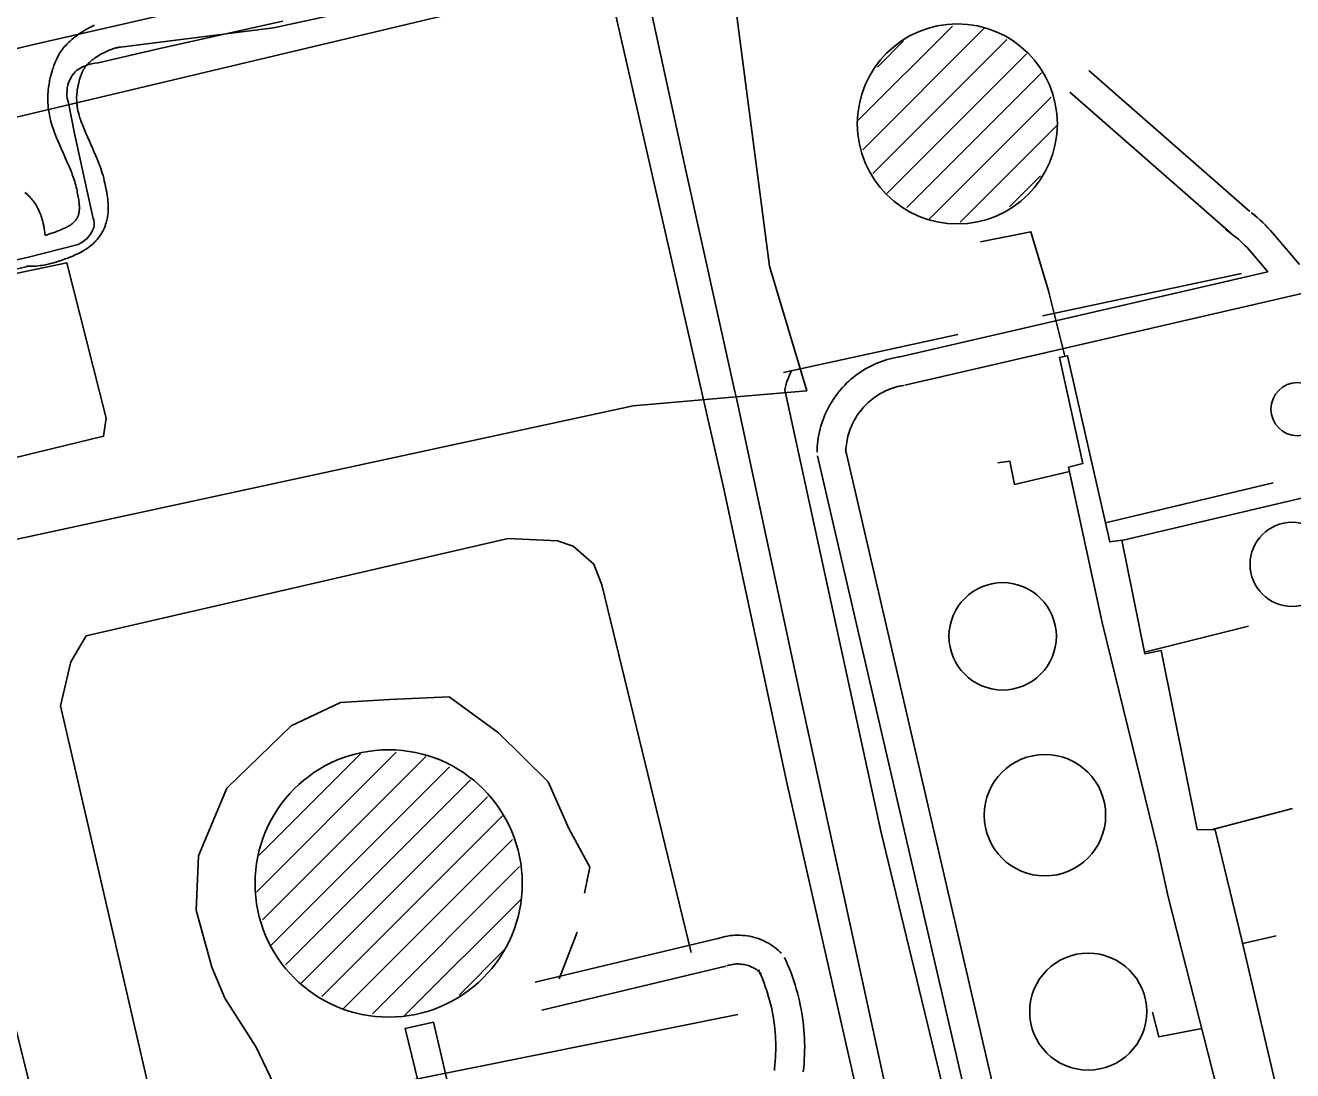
# Model space of a CAD drawing. Extents: x 3392644 to 3430565, y 576657 to 602123.
# Drawn here: x 3416383 to 3417703, y 586885 to 587973 of the extents above; entities that cross this region are included whole.
import ezdxf

# ---------------------------------------------------------------- set-up
doc = ezdxf.new("R2010")
doc.units = 0
for name, color, linetype in [('V-DOMW-TANK', 7, 'Continuous'), ('V-DTCH-CNTR', 7, 'Continuous'), ('V-RAIL-TRAK', 7, 'Continuous'), ('V-ROAD-CNTR', 7, 'Continuous'), ('V-SITE-OTLN', 7, 'Continuous'), ('V-TOPO-BNDY', 7, 'Continuous'), ('V-TOPO-SHOR', 7, 'Continuous'), ('V-UTIL-LINE', 7, 'Continuous')]:
    doc.layers.add(name, color=color, linetype=linetype)

msp = doc.modelspace()

# ---------------------------------------------------------------- linework, layer by layer
at = {"layer": 'V-DOMW-TANK'}
for p, q in [((3417250, 587873.9), (3417348.3, 587972.2)), ((3417255, 587843.6), (3417381.4, 587970)), ((3417265.7, 587818.9), (3417405.1, 587958.3)), ((3417270.3, 587929.6), (3417297.5, 587956.8)), ((3417280.1, 587798), (3417425.4, 587943.3)), ((3417301, 587783.5), (3417441.1, 587923.6)), ((3417324, 587771.1), (3417451.3, 587898.4)), ((3417356.5, 587768.3), (3417456.9, 587868.7)), ((3417407.9, 587784.3), (3417439.9, 587816.3)), ((3416623.9, 587071), (3416769.3, 587216.5)), ((3416626.9, 587109.4), (3416732.3, 587214.8)), ((3416630.3, 587042.1), (3416800.3, 587212.1)), ((3416638.7, 587015.2), (3416825, 587201.4)), ((3416654.3, 586995.4), (3416846.9, 587187.9)), ((3416670.1, 586975.9), (3416864.5, 587170.3)), ((3416692, 586962.4), (3416880, 587150.4)), ((3416714.7, 586949.7), (3416890.6, 587125.7)), ((3416744.8, 586944.4), (3416897.8, 587097.5)), ((3416778.2, 586942.5), (3416898.7, 587063)), ((3416834.8, 586963.8), (3416881.5, 587010.5))]:
    msp.add_line(p, q, dxfattribs=at)
for centre, radius in [((3417353.5, 587870.5), 104.1), ((3417707.6, 587573.6), 27.7), ((3417702, 587412.1), 43.8), ((3417400.7, 587337.2), 55.9), ((3416761.6, 587080), 139.1), ((3417444.7, 587151), 63.2), ((3417489.7, 586946.6), 60.9)]:
    msp.add_circle(centre, radius, dxfattribs=at)
at = {"layer": 'V-DTCH-CNTR'}
msp.add_line((3416340.4, 587721.9), (3416385.3, 587731.4), dxfattribs=at)
msp.add_lwpolyline([(3416385.3, 587731.4), (3416438.3, 587744.9), (3416440.9, 587746.2), (3416443.3, 587747.8), (3416445.5, 587749.5), (3416447.6, 587751.4), (3416449.5, 587753.5), (3416451.2, 587755.8), (3416452.7, 587758.2), (3416454, 587760.8), (3416454.6, 587762.6), (3416454.9, 587764.5), (3416455, 587766.4), (3416454.9, 587768.3), (3416454.6, 587770.2), (3416454.1, 587772.1), (3416447.3, 587802), (3416440.8, 587832.1), (3416434.4, 587862.1), (3416428.3, 587892.3), (3416427.6, 587894.8), (3416427.1, 587897.4), (3416426.7, 587900.1), (3416426.7, 587902.8), (3416426.8, 587905.4), (3416427.1, 587908.1), (3416427.7, 587910.7), (3416428.4, 587913.2), (3416429.4, 587915.7), (3416430.6, 587918.1), (3416431.9, 587920.4), (3416433.5, 587922.6), (3416435.2, 587924.6), (3416437.1, 587926.5), (3416440, 587928.2), (3416443, 587929.8), (3416446.1, 587931.1), (3416449.3, 587932.2), (3416452.6, 587933.1), (3416455.9, 587933.7), (3416459.3, 587934.2), (3416523.3, 587948.8), (3416587.3, 587963.2), (3416651.4, 587977.4)], dxfattribs=at)
at = {"layer": 'V-RAIL-TRAK'}
for points in [[(3416192.6, 590596.7), (3416262.4, 590475), (3416336, 590332.6), (3416413.3, 590175.2), (3416444.9, 590104.4), (3416475.9, 590034.8), (3416556.7, 589838.4), (3416621.2, 589666.4), (3416682.3, 589486.9), (3416749.6, 589262.5), (3416802.6, 589049), (3416811.9, 589011.6), (3416866.7, 588762.2), (3416909.6, 588565.4), (3416972.9, 588276.1), (3417019.4, 588058.1), (3417071, 587822), (3417122, 587592), (3417123.2, 587586.4)], [(3417123.2, 587586.4), (3417191.4, 587269.3), (3417231.4, 587084.7), (3417310.5, 586721.5), (3417376.3, 586413.3), (3417434.2, 586150.6)]]:
    msp.add_lwpolyline(points, dxfattribs=at)
at = {"layer": 'V-ROAD-CNTR'}
for points in [[(3416641.6, 587970.5), (3417023.1, 588053.2), (3418345.9, 588357.6)], [(3416425.1, 587835), (3416422.7, 587840.3), (3416420.6, 587844.9), (3416418.8, 587849.1), (3416417.2, 587852.7), (3416415.9, 587856), (3416414.8, 587858.9), (3416413.8, 587861.5), (3416413, 587863.7), (3416412.3, 587865.7), (3416411.7, 587867.5), (3416410.8, 587870.6), (3416410.1, 587873), (3416409.6, 587874.8), (3416409, 587877.5), (3416408.4, 587880.2), (3416408.1, 587882), (3416407.8, 587883.8), (3416407.5, 587885.6), (3416407.3, 587887.2), (3416407.2, 587888.8), (3416407, 587890.4), (3416406.9, 587892), (3416406.9, 587893.5), (3416406.8, 587896.3), (3416406.8, 587899), (3416406.9, 587901.6), (3416407.1, 587904), (3416407.3, 587906.2), (3416407.5, 587908.3), (3416407.8, 587910.2), (3416408.1, 587912.1), (3416408.4, 587913.8), (3416408.7, 587915.5), (3416409.3, 587918.4), (3416410, 587921), (3416410.6, 587923.3), (3416411.2, 587925.3), (3416411.7, 587927), (3416412.2, 587928.6), (3416413.1, 587931.2), (3416413.9, 587933.1), (3416414.5, 587934.6), (3416415.4, 587936.8), (3416416.4, 587939), (3416417.2, 587940.7), (3416418.1, 587942.4), (3416419.1, 587944), (3416420.1, 587945.5), (3416421.1, 587947), (3416422.1, 587948.3), (3416423.2, 587949.7), (3416424.3, 587951), (3416425.4, 587952.2), (3416426.5, 587953.4), (3416427.7, 587954.5), (3416428.8, 587955.6), (3416430, 587956.7), (3416431.1, 587957.7), (3416432.3, 587958.7), (3416433.4, 587959.7), (3416434.6, 587960.6), (3416435.8, 587961.5), (3416438.1, 587963.2), (3416440.4, 587964.8), (3416442.6, 587966.3), (3416444.9, 587967.7), (3416447.1, 587969), (3416449.2, 587970.2), (3416451.4, 587971.3), (3416453.4, 587972.3), (3416455.5, 587973.2)], [(3416481.6, 587950.4), (3416481.9, 587950.4), (3416482.6, 587950.5), (3416641.6, 587970.5)], [(3416452.4, 587847.3), (3416450.1, 587852.5), (3416448.1, 587857), (3416446.4, 587860.9), (3416444.9, 587864.3), (3416443.8, 587867.1), (3416442.8, 587869.6), (3416442, 587871.8), (3416441.3, 587873.6), (3416440.8, 587875.3), (3416440.3, 587876.6), (3416439.6, 587879.1), (3416439.1, 587880.9), (3416438.7, 587882.1), (3416438.2, 587884.1), (3416437.8, 587886.1), (3416437.6, 587887.2), (3416437.4, 587888.3), (3416437.3, 587889.4), (3416437.2, 587890.5), (3416437, 587891.5), (3416437, 587892.6), (3416436.9, 587893.6), (3416436.9, 587894.5), (3416436.8, 587896.5), (3416436.8, 587898.3), (3416436.9, 587900), (3416437, 587901.6), (3416437.2, 587903.2), (3416437.3, 587904.6), (3416437.5, 587906), (3416437.7, 587907.3), (3416437.9, 587908.5), (3416438.1, 587909.5), (3416438.6, 587911.7), (3416439, 587913.6), (3416439.5, 587915.2), (3416439.9, 587916.6), (3416440.3, 587917.9), (3416440.6, 587918.9), (3416441.3, 587920.9), (3416441.8, 587922.3), (3416442.2, 587923.3), (3416442.9, 587924.9), (3416443.6, 587926.4), (3416443.8, 587926.9), (3416444.1, 587927.5), (3416444.5, 587928), (3416444.9, 587928.6), (3416445.3, 587929.3), (3416445.8, 587929.9), (3416446.3, 587930.6), (3416446.9, 587931.2), (3416447.5, 587931.9), (3416448.1, 587932.5), (3416448.8, 587933.2), (3416449.4, 587933.9), (3416450.1, 587934.5), (3416450.9, 587935.2), (3416451.6, 587935.8), (3416452.4, 587936.4), (3416453.1, 587937), (3416453.9, 587937.6), (3416455.5, 587938.8), (3416457.1, 587939.9), (3416458.7, 587941), (3416460.3, 587941.9), (3416461.9, 587942.9), (3416463.4, 587943.7), (3416465, 587944.5), (3416466.5, 587945.3), (3416467.9, 587945.9), (3416469.3, 587946.6), (3416470.6, 587947.1), (3416471.9, 587947.6), (3416473.2, 587948.1), (3416474.4, 587948.5), (3416475.5, 587948.9), (3416476.6, 587949.2), (3416477.6, 587949.5), (3416478.5, 587949.7), (3416479.5, 587949.9), (3416480.3, 587950.1), (3416481.1, 587950.3), (3416481.6, 587950.4)], [(3417657.9, 587779.3), (3417490.5, 587926.1)], [(3417638.1, 587756.8), (3417470.7, 587903.5)], [(3416384.5, 587722.5), (3416385.8, 587722.4), (3416387.3, 587722.4), (3416389.9, 587722.3), (3416392.4, 587722.4), (3416394.8, 587722.6), (3416396.9, 587722.8), (3416399, 587723), (3416400.9, 587723.3), (3416402.6, 587723.6), (3416404.3, 587723.8), (3416405.8, 587724.2), (3416408.6, 587724.8), (3416411.1, 587725.4), (3416413.2, 587726), (3416415.1, 587726.5), (3416418.2, 587727.5), (3416420.6, 587728.3), (3416422.4, 587728.9), (3416425, 587729.9), (3416427.6, 587730.9), (3416429.7, 587731.7), (3416431.7, 587732.5), (3416433.6, 587733.3), (3416435.4, 587734.1), (3416437, 587734.9), (3416438.7, 587735.6), (3416440.2, 587736.4), (3416441.6, 587737.1), (3416443, 587737.9), (3416444.2, 587738.6), (3416445.4, 587739.3), (3416446.5, 587740.1), (3416447.7, 587740.8), (3416449.5, 587742.1), (3416451.2, 587743.5), (3416452.7, 587744.7), (3416454, 587745.8), (3416455, 587746.9), (3416456, 587747.8), (3416456.8, 587748.7), (3416458.1, 587750.2), (3416459.1, 587751.5), (3416459.9, 587752.5), (3416461, 587753.9), (3416462, 587755.5), (3416463.1, 587757.2), (3416464.1, 587759), (3416465, 587760.8), (3416465.7, 587762.5), (3416466.4, 587764.2), (3416467, 587765.8), (3416467.5, 587767.4), (3416467.9, 587768.9), (3416468.3, 587770.3), (3416468.6, 587771.8), (3416468.9, 587773.1), (3416469.1, 587774.4), (3416469.3, 587775.8), (3416469.5, 587778.1), (3416469.6, 587780.3), (3416469.7, 587782.4), (3416469.7, 587784.3), (3416469.6, 587786), (3416469.6, 587787.6), (3416469.4, 587789.2), (3416469.2, 587791.8), (3416468.9, 587794.2), (3416468.6, 587796.2), (3416468.1, 587799.5), (3416467.6, 587801.9), (3416466.9, 587805.3), (3416466.6, 587807), (3416466.2, 587808.7), (3416465.6, 587811.4), (3416465, 587814.1), (3416464.3, 587816.8), (3416463.5, 587819.3), (3416462.8, 587821.7), (3416462, 587824), (3416461.2, 587826.2), (3416460.4, 587828.3), (3416459.6, 587830.4), (3416458.1, 587834.2), (3416456.6, 587837.8), (3416455.1, 587841.2), (3416454.5, 587842.6)], [(3416454.5, 587842.6), (3416452.5, 587847.2)], [(3416403.9, 587754.5), (3416409, 587756), (3416410.8, 587756.7), (3416412.2, 587757.1), (3416414.4, 587757.9), (3416416.6, 587758.8), (3416418.5, 587759.6), (3416420.2, 587760.3), (3416421.8, 587760.9), (3416423.2, 587761.5), (3416424.4, 587762.1), (3416425.6, 587762.6), (3416426.6, 587763.1), (3416427.4, 587763.6), (3416428.2, 587764), (3416428.9, 587764.4), (3416429.6, 587764.8), (3416430.2, 587765.2), (3416430.6, 587765.5), (3416431.6, 587766.2), (3416432.4, 587766.8), (3416433, 587767.3), (3416433.5, 587767.8), (3416434, 587768.2), (3416434.3, 587768.6), (3416434.6, 587768.9), (3416435.2, 587769.6), (3416435.6, 587770.1), (3416435.9, 587770.4), (3416436.4, 587771.1), (3416436.8, 587771.7), (3416437.2, 587772.4), (3416437.5, 587773), (3416437.9, 587773.6), (3416438.1, 587774.2), (3416438.4, 587774.8), (3416438.6, 587775.4), (3416438.8, 587776), (3416438.9, 587776.6), (3416439.1, 587777.2), (3416439.2, 587777.7), (3416439.3, 587778.3), (3416439.4, 587778.9), (3416439.5, 587779.4), (3416439.6, 587780.6), (3416439.7, 587781.7), (3416439.7, 587782.8), (3416439.7, 587783.8), (3416439.7, 587784.8), (3416439.6, 587785.8), (3416439.5, 587786.7), (3416439.4, 587788.6), (3416439.2, 587790.2), (3416439, 587791.6), (3416438.5, 587794.3), (3416438.1, 587796.3), (3416437.5, 587799.4), (3416437.2, 587801), (3416436.9, 587802.5), (3416436.4, 587804.6), (3416435.9, 587806.6), (3416435.4, 587808.6), (3416434.8, 587810.5), (3416434.2, 587812.3), (3416433.6, 587814.2), (3416433, 587816), (3416432.3, 587817.8), (3416431.7, 587819.5), (3416430.3, 587822.9), (3416429, 587826.1), (3416427.7, 587829.1), (3416425, 587835.1)], [(3416403.9, 587754.5), (3416402.9, 587762), (3416402.5, 587764.4), (3416402, 587766.8), (3416401.5, 587768.8), (3416401, 587770.7), (3416400.5, 587772.5), (3416399.9, 587774.3), (3416399.4, 587775.9), (3416398.8, 587777.4), (3416398.2, 587778.8), (3416397.6, 587780.2), (3416397, 587781.4), (3416396.4, 587782.6), (3416395.8, 587783.8), (3416394.7, 587785.8), (3416393.5, 587787.6), (3416392.5, 587789.1), (3416391.5, 587790.4), (3416390.5, 587791.6), (3416389.7, 587792.6), (3416388.9, 587793.5), (3416387.6, 587794.9), (3416386.5, 587796), (3416385.6, 587796.9), (3416384.3, 587798), (3416382.9, 587799.2)], [(3417709.7, 587724), (3417681.9, 587756.7), (3417679.4, 587759.6), (3417676.8, 587762.4), (3417674.1, 587765.1), (3417671.4, 587767.8), (3417668.6, 587770.4), (3417665.7, 587773), (3417662.8, 587775.5), (3417659.8, 587777.9), (3417663.4, 587775.1)], [(3417676.8, 587716.4), (3417659.3, 587737), (3417657.2, 587739.4), (3417655.1, 587741.7), (3417652.9, 587743.9), (3417650.6, 587746.1), (3417648.3, 587748.3), (3417646, 587750.4), (3417643.6, 587752.4), (3417641.1, 587754.4), (3417632.7, 587761)], [(3414400.9, 587267.7), (3416388.7, 587722.8)], [(3417292.1, 587627.9), (3417676.8, 587716.4)], [(3417298.8, 587598.7), (3417746.9, 587701.8)], [(3417207.5, 587528.7), (3417207.5, 587531.6), (3417207.7, 587534.7), (3417208, 587537.7), (3417208.3, 587540.8), (3417208.8, 587543.9), (3417209.3, 587546.9), (3417210, 587549.9), (3417210.7, 587553), (3417211.5, 587555.9), (3417212.4, 587558.9), (3417213.4, 587561.8), (3417214.5, 587564.7), (3417215.7, 587567.6), (3417216.9, 587570.4), (3417218.3, 587573.2), (3417219.7, 587575.9), (3417221.2, 587578.6), (3417222.8, 587581.3), (3417224.5, 587583.9), (3417226.2, 587586.4), (3417228, 587588.9), (3417229.9, 587591.4), (3417231.9, 587593.7), (3417233.9, 587596.1), (3417236.1, 587598.3), (3417238.2, 587600.5), (3417240.5, 587602.6), (3417242.8, 587604.7), (3417245.2, 587606.7), (3417247.6, 587608.6), (3417250.1, 587610.4), (3417252.6, 587612.2), (3417255.2, 587613.9), (3417257.9, 587615.5), (3417260.6, 587617), (3417263.3, 587618.4), (3417266.1, 587619.8), (3417268.9, 587621), (3417271.7, 587622.2), (3417274.6, 587623.3), (3417277.6, 587624.3), (3417280.5, 587625.3), (3417283.5, 587626.1), (3417286.5, 587626.8), (3417289.5, 587627.5), (3417292.5, 587628), (3417293, 587628.1)], [(3417237.5, 587528), (3417237.5, 587530.4), (3417237.6, 587532.6), (3417237.8, 587534.7), (3417238.1, 587536.9), (3417238.4, 587539.1), (3417238.8, 587541.2), (3417239.2, 587543.3), (3417239.7, 587545.5), (3417240.3, 587547.6), (3417240.9, 587549.7), (3417241.7, 587551.7), (3417242.4, 587553.8), (3417243.2, 587555.8), (3417244.1, 587557.8), (3417245.1, 587559.7), (3417246.1, 587561.7), (3417247.1, 587563.6), (3417248.3, 587565.4), (3417249.4, 587567.3), (3417250.7, 587569.1), (3417252, 587570.8), (3417253.3, 587572.6), (3417254.7, 587574.2), (3417256.1, 587575.9), (3417257.6, 587577.5), (3417259.2, 587579), (3417260.8, 587580.5), (3417262.4, 587582), (3417264.1, 587583.4), (3417265.8, 587584.7), (3417267.5, 587586), (3417269.3, 587587.2), (3417271.2, 587588.4), (3417273, 587589.6), (3417274.9, 587590.6), (3417276.9, 587591.7), (3417278.8, 587592.6), (3417280.8, 587593.5), (3417282.8, 587594.3), (3417284.9, 587595.1), (3417286.9, 587595.8), (3417289, 587596.5), (3417291.1, 587597.1), (3417293.2, 587597.6), (3417295.3, 587598), (3417297.6, 587598.4), (3417297.9, 587598.5)], [(3417638.6, 585666.4), (3417207.8, 587525)], [(3417623.2, 585865.8), (3417237.1, 587531.7)], [(3416914, 586977.4), (3417105.7, 587023.1)], [(3417104.6, 587022.8), (3417106.8, 587023.5), (3417109.3, 587024.2), (3417111.8, 587024.8), (3417114.3, 587025.3), (3417116.9, 587025.7), (3417119.4, 587025.9), (3417122, 587026.1), (3417124.6, 587026.2), (3417127.2, 587026.2), (3417129.8, 587026), (3417132.4, 587025.8), (3417134.9, 587025.4), (3417137.5, 587025), (3417140, 587024.4), (3417142.5, 587023.8), (3417145, 587023), (3417147.4, 587022.2), (3417149.8, 587021.2), (3417152.2, 587020.2), (3417154.5, 587019), (3417156.8, 587017.8), (3417159, 587016.5), (3417161.2, 587015.1), (3417163.3, 587013.6), (3417165.4, 587012), (3417167.3, 587010.3), (3417169.2, 587008.6), (3417170.5, 587007.4)], [(3417113.7, 586994.3), (3417115.3, 586994.8), (3417116.7, 586995.1), (3417118, 586995.4), (3417119.4, 586995.7), (3417120.7, 586995.9), (3417122.1, 586996.1), (3417123.5, 586996.2), (3417124.8, 586996.2), (3417126.2, 586996.2), (3417127.6, 586996.1), (3417129, 586996), (3417130.3, 586995.8), (3417131.7, 586995.5), (3417133, 586995.3), (3417134.4, 586994.9), (3417135.7, 586994.5), (3417137, 586994.1), (3417138.3, 586993.5), (3417139.5, 586993), (3417140.8, 586992.4), (3417142, 586991.7), (3417143.2, 586991), (3417144.3, 586990.3), (3417145.4, 586989.5), (3417146.5, 586988.6), (3417147.6, 586987.7), (3417148.6, 586986.8), (3417149.5, 586985.9)], [(3417173.7, 587002.9), (3417175.4, 586999), (3417177.1, 586995), (3417178.8, 586991), (3417180.4, 586986.9), (3417181.9, 586982.8), (3417183.3, 586978.7), (3417184.6, 586974.5), (3417185.9, 586970.4), (3417187, 586966.2), (3417188.1, 586961.9), (3417189.1, 586957.7), (3417190, 586953.4), (3417190.9, 586949.2), (3417191.6, 586944.9), (3417192.3, 586940.5), (3417192.9, 586936.2), (3417193.4, 586931.9), (3417193.8, 586927.6), (3417194.1, 586923.2), (3417194.3, 586918.8), (3417194.5, 586914.5), (3417194.6, 586910.1), (3417194.5, 586905.8), (3417194.4, 586901.4), (3417194.2, 586897), (3417194, 586892.7), (3417193.6, 586888.4), (3417193.2, 586884)], [(3416920.9, 586948.2), (3417112.6, 586993.9)], [(3417146.4, 586990.4), (3417148, 586986.8), (3417149.5, 586983.4), (3417150.9, 586979.9), (3417152.3, 586976.4), (3417153.6, 586972.8), (3417154.8, 586969.3), (3417156, 586965.7), (3417157, 586962.1), (3417158.1, 586958.4), (3417159, 586954.8), (3417159.9, 586951.1), (3417160.7, 586947.4), (3417161.4, 586943.7), (3417162, 586940), (3417162.6, 586936.3), (3417163.1, 586932.5), (3417163.5, 586928.8), (3417163.9, 586925), (3417164.2, 586921.3), (3417164.4, 586917.5), (3417164.5, 586913.7), (3417164.6, 586910), (3417164.5, 586906.2), (3417164.4, 586902.4), (3417164.3, 586898.7), (3417164, 586894.9), (3417163.7, 586891.1), (3417163.3, 586887.3), (3417163.1, 586885.3)]]:
    msp.add_lwpolyline(points, dxfattribs=at)
at = {"layer": 'V-SITE-OTLN'}
msp.add_lwpolyline([(3416201.5, 587400.8), (3417016.1, 587577.2), (3417123.2, 587586.4), (3417196.8, 587592.8), (3417158.1, 587722.6), (3417123, 587990.5)], dxfattribs=at)
at = {"layer": 'V-TOPO-BNDY'}
msp.add_line((3414370.3, 587401.5), (3421544.9, 589106.4), dxfattribs=at)
at = {"layer": 'V-TOPO-SHOR'}
for p, q in [((3417442, 587670.8), (3417649.3, 587714.7)), ((3417172.5, 587611.6), (3417354, 587651.4)), ((3416957.7, 587029.4), (3416939, 586980.7)), ((3416702.1, 586858.5), (3417125.2, 586943.7))]:
    msp.add_line(p, q, dxfattribs=at)
for points in [[(3416181, 587903.1), (3416393.6, 587953.6), (3416783, 588042.6), (3416982.8, 588087)], [(3416986.4, 588035.5), (3417109.7, 587493.8), (3417175.6, 587186.6), (3417249.6, 586860.5), (3417263.3, 586795.8)], [(3416334.9, 587706.8), (3416426.5, 587726), (3416467.6, 587564.3), (3416464.9, 587545.4), (3416103.8, 587457.8), (3415330.4, 587282.4), (3415095.9, 587227.6), (3414476.1, 587087.8), (3414454.3, 587130.8), (3414432.5, 587209), (3414424.2, 587260.2)], [(3417174, 587593.6), (3417175.6, 587601.3), (3417180.4, 587613.3)], [(3417351.2, 586814.8), (3417273.8, 587134.3), (3417174, 587593.6)], [(3417076.4, 587008.2), (3416983.3, 587390.9), (3416975.2, 587412.4), (3416953.5, 587431.2), (3416937.3, 587436.6), (3416886.1, 587439.1), (3416446.8, 587337.7), (3416430.7, 587310.6), (3416420.1, 587264.8), (3416524.2, 586814.7)], [(3416249.4, 586746.3), (3416384.1, 586781.8), (3416394.8, 586790), (3416402.9, 586814.3), (3416391.9, 586854.7), (3416287.9, 587272.4), (3416271.7, 587285.8), (3416250.1, 587285.7), (3416217.8, 587274.8), (3415724.6, 587165.1), (3415703, 587154.3), (3415703.1, 587127.3), (3415796.4, 586709.6)], [(3416645.4, 586863.7), (3416623.7, 586909.5), (3416591.1, 586960.6), (3416577.5, 586992.9), (3416561.1, 587052.2), (3416563.6, 587108.8), (3416593, 587179.1), (3416660.2, 587244), (3416711.4, 587268.5), (3416762.6, 587271.4), (3416824.6, 587274.3), (3416876, 587236.7), (3416927.5, 587185.7), (3416949.2, 587137.2), (3416970.9, 587096.8), (3416965.6, 587069.8)]]:
    msp.add_lwpolyline(points, dxfattribs=at)
at = {"layer": 'V-UTIL-LINE'}
for p, q in [((3417507.6, 587455.4), (3417682.2, 587497)), ((3417548.3, 587320.8), (3417656.6, 587347.8)), ((3417617.6, 587135.9), (3417702.2, 587157.9)), ((3417650.6, 587017.4), (3417685.4, 587025.5))]:
    msp.add_line(p, q, dxfattribs=at)
for points in [[(3417465.3, 587628.6), (3417448.5, 587696.8), (3417430.1, 587758.3), (3417377.5, 587747.6)], [(3417633.2, 586829.3), (3417573.1, 587066.1), (3417561.7, 587116.7), (3417504.3, 587351.6), (3417469.1, 587513.2), (3417484.2, 587517.1), (3417459.8, 587627.5), (3417468.3, 587629.2), (3417512.1, 587435.4), (3417524.6, 587437.3), (3417548.7, 587319), (3417565.8, 587322.3), (3417603.3, 587136.3), (3417621.9, 587135.7), (3417649.8, 587020.9), (3417692.5, 586837.1)], [(3417524.7, 587437.1), (3417795.8, 587500.6), (3417806.2, 587472.6), (3417919.2, 587497.8), (3417909, 587551)], [(3417470.1, 587508.9), (3417413, 587495.3), (3417408, 587519.6), (3417395.5, 587517.8)], [(3417607.9, 586928.9), (3417563.2, 586920.4), (3417556.8, 586946)], [(3416208.3, 586664.9), (3416740.1, 586786.3), (3416809.7, 586802.4), (3416778.7, 586929), (3416808.2, 586935.5), (3416838, 586807.5), (3416816.3, 586788.1), (3416598.9, 586738), (3416493.2, 586713.8), (3416498.8, 586691.5), (3416478.5, 586686), (3416472.9, 586709.6), (3416373.7, 586688.3), (3416378.6, 586664.7), (3416358.9, 586659.2), (3416353.4, 586682.2), (3416311.3, 586672.5), (3416315.9, 586658.8), (3416202.9, 586633.6)]]:
    msp.add_lwpolyline(points, dxfattribs=at)

doc.saveas('drawing.dxf')
